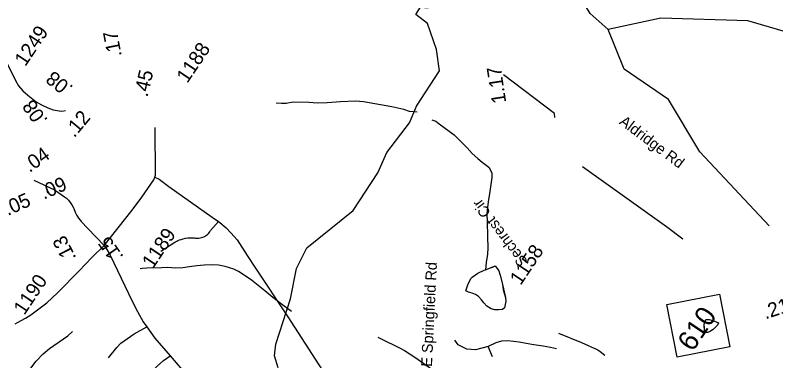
# Model space of a CAD drawing. Extents: x 1716282 to 1717158, y 799307 to 801078.
# Drawn here: x 1716976.7 to 1717073.3, y 800806.2 to 800850 of the extents above; entities that cross this region are included whole.
import ezdxf

# ---------------------------------------------------------------- set-up
doc = ezdxf.new("R2010")
doc.units = 0
for name, color, linetype in [('Exist Hydrographic Misc Water Feature', 7, 'Continuous'), ('Exist Road Non-System Type 51', 7, 'Continuous'), ('Exist Road Non-System Type 51 Label', 7, 'Continuous'), ('Exist Road Primary NC Mileage Hundredths English Label', 7, 'Continuous'), ('Exist Road Primary NC Shield CELL', 7, 'Continuous'), ('Exist Road Primary NC Shield Number Label', 7, 'Continuous'), ('Exist Road Secondary Mileage Hundredths English Label', 7, 'Continuous'), ('Exist Road Secondary Mileage Tenths English Label', 7, 'Continuous'), ('Exist Road Secondary Type 51 Label', 7, 'Continuous'), ('Exist Road Secondary Type 51 Number Label', 7, 'Continuous')]:
    doc.layers.add(name, color=color, linetype=linetype)

msp = doc.modelspace()

# ---------------------------------------------------------------- linework, layer by layer
at = {"layer": 'Exist Hydrographic Misc Water Feature'}
msp.add_line((1717036.55, 800818.646), (1717036.475, 800817.714), dxfattribs=at)
for points in [[(1717052.045, 800848.203), (1717049.737, 800850.217), (1717042.579, 800861.988), (1717037.378, 800867.004)], [(1717026.791, 800836.333), (1717027.716, 800838.487), (1717030.6, 800842.944), (1717030.246, 800845.675), (1717029.11, 800848.95), (1717027.602, 800850.114), (1717028.194, 800851.045), (1717029.172, 800850.949)], [(1717075.275, 800847.714), (1717069.753, 800849.281), (1717058.737, 800849.638), (1717052.045, 800848.203)], [(1717072.472, 800823.275), (1717063.653, 800832.668), (1717059.71, 800839.32), (1717054.047, 800843.18), (1717052.045, 800848.203)], [(1716975.234, 800845.108), (1716975.641, 800844.058), (1716976.79, 800841.729), (1716977.168, 800841.048), (1716977.725, 800840.423), (1716978.353, 800839.852), (1716979.407, 800839.028), (1716980.062, 800838.65), (1716980.862, 800838.279), (1716981.543, 800837.99), (1716982.337, 800837.867), (1716982.659, 800837.825), (1716983.142, 800837.915)], [(1717027.787, 800837.701), (1717026.789, 800837.784), (1717026.092, 800838.05), (1717024.551, 800838.364), (1717020.985, 800839.008), (1717020.472, 800839.08), (1717019.965, 800839.108), (1717018.066, 800839.002), (1717016.335, 800838.885), (1717015.128, 800838.866), (1717014.009, 800838.926), (1717012.055, 800838.997), (1717011.128, 800838.823), (1717010.548, 800838.797), (1717009.889, 800838.861)], [(1717010.121, 800805.264), (1717009.658, 800806.762), (1717009.83, 800808.252), (1717011.698, 800813.998), (1717012.439, 800817.881), (1717013.785, 800820.47), (1717019.672, 800825.236), (1717022.772, 800830.003), (1717023.932, 800832.576), (1717026.791, 800836.333)], [(1717029.658, 800836.738), (1717030.131, 800836.556), (1717030.585, 800836.245), (1717032.461, 800834.823), (1717034.147, 800833.181), (1717034.767, 800832.441), (1717035.468, 800831.821), (1717036.033, 800831.364), (1717036.863, 800830.728), (1717037.101, 800830.354), (1717037.257, 800829.967), (1717037.275, 800829.427), (1717037.152, 800828.528), (1717036.961, 800827.322), (1717036.825, 800826.609), (1717036.709, 800825.668), (1717036.643, 800824.8), (1717036.681, 800823.827), (1717036.731, 800821.895), (1717036.748, 800820.478), (1717036.707, 800819.699), (1717036.55, 800818.646)], [(1717011.804, 800812.401), (1717010.734, 800813.201), (1717009.466, 800814.173), (1717008.446, 800815.046), (1717006.755, 800816.375), (1717006.085, 800816.835), (1717005.086, 800817.482), (1717004.486, 800817.785), (1717003.419, 800818.127), (1717002.553, 800818.298), (1717001.773, 800818.34), (1717000.743, 800818.271), (1716999.815, 800818.199), (1716998.882, 800818.066), (1716998.026, 800817.946), (1716997.094, 800817.917), (1716996.081, 800817.978), (1716995.372, 800817.969), (1716993.441, 800817.919), (1716992.91, 800817.861), (1716992.604, 800817.823)], [(1717036.475, 800817.714), (1717036.96, 800817.91), (1717037.332, 800818.043), (1717037.696, 800818.216), (1717038.131, 800817.567), (1717038.395, 800816.719), (1717038.602, 800815.84), (1717038.691, 800815.147), (1717038.807, 800814.751), (1717038.979, 800814.178), (1717039.045, 800813.71), (1717038.96, 800813.277), (1717038.849, 800812.859), (1717038.598, 800812.646), (1717038.099, 800812.634), (1717037.64, 800812.632), (1717037.16, 800812.75), (1717036.616, 800813.087), (1717036.226, 800813.491), (1717035.941, 800813.898), (1717035.568, 800814.329), (1717035.168, 800814.566), (1717034.743, 800814.716), (1717034.455, 800814.809), (1717034.279, 800814.858), (1717033.975, 800815.031), (1717034.225, 800815.809), (1717034.58, 800816.586), (1717034.751, 800816.784), (1717035.472, 800817.275), (1717036.298, 800817.659), (1717036.475, 800817.714)], [(1717036.475, 800817.714), (1717037.696, 800818.216), (1717038.131, 800817.567), (1717038.395, 800816.719), (1717038.602, 800815.84), (1717038.979, 800814.178), (1717039.045, 800813.71), (1717038.96, 800813.277), (1717038.849, 800812.859), (1717038.598, 800812.646), (1717038.099, 800812.634), (1717037.64, 800812.632), (1717037.16, 800812.75), (1717036.616, 800813.087), (1717036.226, 800813.491), (1717035.941, 800813.898), (1717035.568, 800814.329), (1717035.168, 800814.566), (1717034.743, 800814.716), (1717034.455, 800814.809), (1717034.279, 800814.858), (1717033.975, 800815.031), (1717034.225, 800815.809), (1717034.58, 800816.586), (1717034.751, 800816.784), (1717035.472, 800817.275), (1717036.298, 800817.659), (1717036.475, 800817.714)], [(1717064.427, 800811.371), (1717064.838, 800811.408), (1717065.455, 800811.23), (1717066.047, 800810.967), (1717065.915, 800810.671), (1717065.37, 800810.129), (1717065.038, 800809.901), (1717064.69, 800809.751), (1717064.36, 800809.732), (1717064.248, 800809.876), (1717064.255, 800810.296), (1717064.203, 800810.787), (1717064.427, 800811.371)], [(1717064.427, 800811.371), (1717064.838, 800811.408), (1717065.455, 800811.23), (1717066.047, 800810.967), (1717065.915, 800810.671), (1717065.37, 800810.129), (1717065.038, 800809.901), (1717064.69, 800809.751), (1717064.36, 800809.732), (1717064.248, 800809.876), (1717064.203, 800810.787), (1717064.427, 800811.371)]]:
    msp.add_lwpolyline(points, dxfattribs=at)
at = {"layer": 'Exist Road Non-System Type 51'}
msp.add_line((1717037.342, 800806.634), (1717036.776, 800807.964), dxfattribs=at)
for points in [[(1717045.264, 800837.051), (1717045.225, 800837.521), (1717038.762, 800842.451)], [(1716994.471, 800829.448), (1716994.566, 800829.727), (1716994.526, 800835.749)], [(1717048.773, 800830.828), (1717059.455, 800823.183), (1717061.514, 800821.638)], [(1716988.019, 800820.774), (1716991.572, 800825.273), (1716992.83, 800826.92), (1716994.356, 800829.139), (1716994.471, 800829.448)], [(1716994.471, 800829.448), (1716995, 800829.203), (1716996.251, 800828.283), (1717001.736, 800824.365), (1717002.557, 800823.816)], [(1716979.109, 800829.089), (1716981.717, 800827.854), (1716983.008, 800826.944), (1716983.232, 800826.772), (1716983.494, 800826.527), (1716983.729, 800826.254), (1716983.932, 800825.959), (1716984.102, 800825.642), (1716984.169, 800825.488), (1716984.367, 800825.007), (1716984.405, 800824.916), (1716984.576, 800824.577), (1716984.782, 800824.256), (1716985.019, 800823.958), (1716985.12, 800823.847), (1716985.968, 800822.962), (1716988.019, 800820.774)], [(1716995.222, 800820.06), (1716997.005, 800821.211), (1716997.26, 800821.353), (1716997.39, 800821.411), (1716997.596, 800821.494), (1716997.796, 800821.565), (1716998.073, 800821.646), (1716998.362, 800821.706), (1716998.647, 800821.748), (1716998.865, 800821.761), (1716999.075, 800821.774), (1716999.298, 800821.77), (1716999.443, 800821.754), (1716999.603, 800821.725), (1716999.739, 800821.713), (1716999.942, 800821.714), (1717000.075, 800821.721), (1717000.243, 800821.746), (1717000.406, 800821.783), (1717000.571, 800821.839), (1717000.758, 800821.92), (1717000.903, 800822.007), (1717001.013, 800822.082), (1717001.144, 800822.188), (1717001.292, 800822.327), (1717001.435, 800822.514), (1717001.553, 800822.684), (1717002.557, 800823.816)], [(1717002.557, 800823.816), (1717002.71, 800823.713), (1717003.522, 800823.045), (1717004.126, 800822.395), (1717004.91, 800821.493), (1717006.198, 800819.496), (1717007.272, 800817.921), (1717011.338, 800811.729), (1717018.769, 800800.256)], [(1716976.738, 800810.835), (1716977.015, 800810.994), (1716978.035, 800811.562), (1716978.723, 800812.002), (1716979.586, 800812.619), (1716980.744, 800813.517), (1716982.096, 800814.782), (1716984.845, 800817.59), (1716986.466, 800819.281), (1716988.019, 800820.774)], [(1716988.019, 800820.774), (1716988.264, 800820.495), (1716988.797, 800819.553), (1716991.593, 800813.701), (1716992.273, 800812.403), (1716993.005, 800811.103), (1716993.445, 800810.475)], [(1716988.595, 800806.539), (1716989.631, 800807.82), (1716990.145, 800808.374), (1716991.859, 800809.561), (1716993.445, 800810.475)], [(1716993.445, 800810.475), (1716994.476, 800809.039), (1716996.403, 800806.785)], [(1716978.357, 800804.709), (1716979.396, 800806.098), (1716980.31, 800807.036), (1716981.099, 800807.696), (1716983.437, 800809.328), (1716984.025, 800809.86)], [(1717022.796, 800809.155), (1717023.965, 800808.547), (1717024.757, 800808.191), (1717025.458, 800807.851), (1717026.162, 800807.451), (1717027.472, 800806.59), (1717029.329, 800805.301), (1717030.079, 800804.778), (1717030.67, 800804.491)], [(1717045.74, 800809.668), (1717048.667, 800808.474), (1717050.709, 800807.55), (1717051.038, 800807.329), (1717051.617, 800806.851)], [(1717036.776, 800807.964), (1717035.175, 800807.561), (1717034.086, 800807.631), (1717032.99, 800808.164), (1717032.566, 800808.753)], [(1717045.484, 800807.686), (1717044.706, 800807.836), (1717043.77, 800807.987), (1717042.581, 800808.179), (1717041.639, 800808.338), (1717040.741, 800808.494), (1717039.281, 800808.702), (1717038.482, 800808.632), (1717037.768, 800808.445), (1717036.776, 800807.964)], [(1716992.639, 800802.729), (1716993.531, 800804.184), (1716993.989, 800804.739), (1716994.768, 800805.485), (1716995.569, 800806.168), (1716996.403, 800806.785)], [(1716996.403, 800806.785), (1716998.676, 800804.156), (1716999.998, 800802.933), (1717000.648, 800802.387), (1717004.426, 800799.778)]]:
    msp.add_lwpolyline(points, dxfattribs=at)
at = {"layer": 'Exist Road Primary NC Shield CELL'}
msp.add_lwpolyline([(1717060.805, 800806.603), (1717059.478, 800813.301), (1717066.177, 800814.628), (1717067.503, 800807.93)], close=True, dxfattribs=at)

# ---------------------------------------------------------------- texts
at = {"layer": 'Exist Road Non-System Type 51 Label'}
msp.add_text('E Springfield Rd', height=1.3775, rotation=87.21384, dxfattribs=at).set_placement((1717029.652, 800805.356))
at = {"layer": 'Exist Road Primary NC Mileage Hundredths English Label'}
msp.add_text('.21', height=1.8125, rotation=18.23683, dxfattribs=at).set_placement((1717072.008, 800811.403))
at = {"layer": 'Exist Road Primary NC Shield Number Label'}
msp.add_text('610', height=2.5375, rotation=56.20506, dxfattribs=at).set_placement((1717062.766, 800807.194))
at = {"layer": 'Exist Road Secondary Mileage Hundredths English Label'}
for s, rotation, p in [('.17', 101.18288, (1716990.291, 800844.864)), ('1.17', 98.73663, (1717039.098, 800838.949)), ('.08', 141.00645, (1716984.211, 800840.93)), ('.08', 124.91466, (1716980.941, 800836.712)), ('.12', 50.20091, (1716984.251, 800834.383)), ('.05', 23.87624, (1716975.794, 800824.533)), ('.13', 117.03744, (1716984.54, 800819.214))]:
    msp.add_text(s, height=1.8125, rotation=rotation, dxfattribs=at).set_placement(p)
at = {"layer": 'Exist Road Secondary Mileage Tenths English Label'}
for s, height, rotation, p in [('.45', 1.8125, 76.81259, (1716993.531, 800839.549)), ('.04 ', 1.8125, 35.52107, (1716978.566, 800829.983)), ('.09', 1.8125, 23.41351, (1716980.376, 800826.592)), ('.', 1.812, 26.85879, (1716980.627, 800827.305)), ('.15', 1.8125, 125.1529, (1716990.569, 800819.369))]:
    msp.add_text(s, height=height, rotation=rotation, dxfattribs=at).set_placement(p)
at = {"layer": 'Exist Road Secondary Type 51 Label'}
for s, rotation, p in [('Aldridge Rd', 323.06378, (1717053.345, 800836.284)), ('Sechrest Cir', 126.97715, (1717041.894, 800818.744))]:
    msp.add_text(s, height=1.3775, rotation=rotation, dxfattribs=at).set_placement(p)
at = {"layer": 'Exist Road Secondary Type 51 Number Label'}
for s, p in [('1249', (1716978.026, 800843.421)), ('1188', (1716998.592, 800841.291)), ('1189', (1716994.216, 800817.736)), ('1158', (1717040.917, 800815.632)), ('1190', (1716977.899, 800811.858))]:
    msp.add_text(s, height=1.8125, rotation=56.20506, dxfattribs=at).set_placement(p)

doc.saveas('drawing.dxf')
